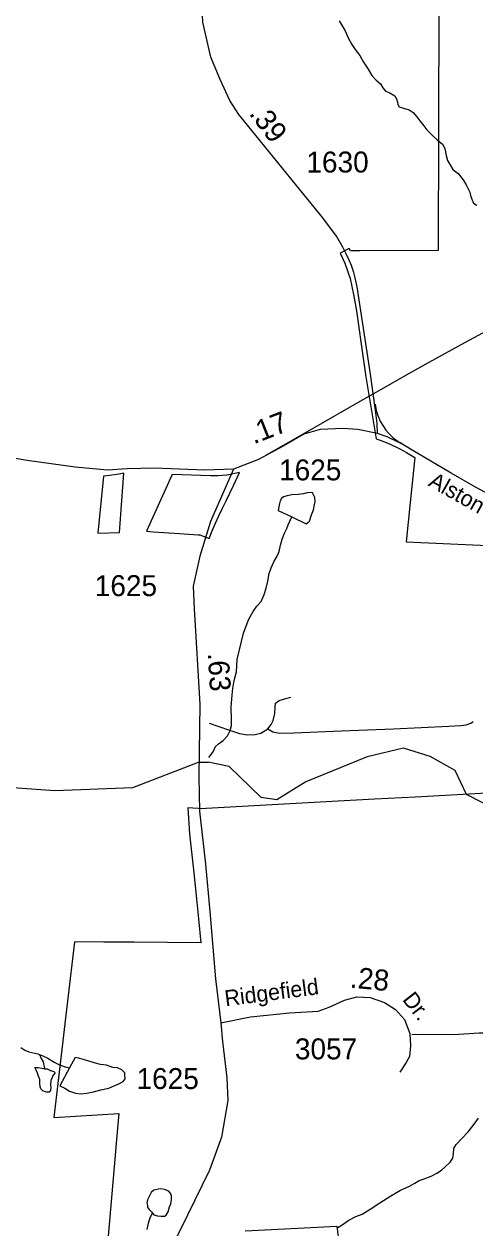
# Model space of a CAD drawing. Extents: x 2001466 to 2224147, y 644118 to 847247.
# Drawn here: x 2028679 to 2031371, y 756930 to 764118 of the extents above; entities that cross this region are included whole.
import ezdxf

# ---------------------------------------------------------------- set-up
doc = ezdxf.new("R2010")
doc.units = 0
for name, color, linetype in [('Exist Boundary Political City Limit New', 7, 'Continuous'), ('Exist Boundary Political City Limit New Hole', 7, 'Continuous'), ('Exist Hydrographic Creek Single Shore', 7, 'Continuous'), ('Exist Hydrographic Misc Water Feature', 7, 'Continuous'), ('Exist Road Non-System Type 51', 7, 'Continuous'), ('Exist Road Secondary Mileage Hundredths English Label', 7, 'Continuous'), ('Exist Road Secondary Type 51 Attributed', 7, 'Continuous'), ('Exist Road Secondary Type 51 Label', 7, 'Continuous'), ('Exist Road Secondary Type 51 Number Label', 7, 'Continuous'), ('Map Preparation Boundary City Limit Buffer Line', 7, 'Continuous'), ('Prop Road Primary Interstate Projected', 7, 'Continuous')]:
    doc.layers.add(name, color=color, linetype=linetype)

msp = doc.modelspace()

# ---------------------------------------------------------------- linework, layer by layer
at = {"layer": 'Exist Boundary Political City Limit New'}
for points in [[(2031155.8, 764249.4), (2031153.4, 763483.4), (2031151.8, 762766.4), (2030684.1, 762764.6), (2030627.2, 762764.4), (2030620, 762778.1), (2030566.8, 762750.4), (2030594.9, 762689.9), (2030625.8, 762598.4), (2030646.5, 762503.2), (2030662.8, 762405.4), (2030691.4, 762207.4), (2030720, 762010.7), (2030780.4, 761641.9), (2030810.5, 761632), (2030863.8, 761610.5), (2030919.1, 761583.7), (2030962.1, 761559.7), (2031012.4, 761530.7)], [(2031012.4, 761530.7), (2030984.6, 761261.2), (2030960.6, 761027.4), (2031579.4, 760999.1)], [(2031691.2, 759539.8), (2031016.2, 759502.8), (2030772.2, 759489.5), (2030518.2, 759475.4), (2030268.6, 759461.6), (2029766.2, 759434.1), (2029749.2, 759433.1), (2029657.4, 759438.6), (2029667.2, 759283.7), (2029691.9, 759049.9), (2029708, 758895.8), (2029720, 758775.6), (2029733.8, 758632.9), (2029336.9, 758635.6), (2029155.6, 758636.7), (2028980.2, 758637.8), (2028938.8, 758283.9), (2028933, 758234.3), (2028901.1, 757961.8), (2028857.5, 757588.8), (2029245.5, 757612.7), (2029229.9, 757435.8), (2029225.5, 757385.7), (2029181.1, 756880.7)], [(2030000, 756911.9), (2030546.6, 756940.8), (2030564.9, 756797)]]:
    msp.add_lwpolyline(points, dxfattribs=at)
at = {"layer": 'Exist Boundary Political City Limit New Hole'}
for points in [[(2029247.9, 761083.1), (2029273.9, 761436.4), (2029247, 761431.1), (2029189.5, 761421.8), (2029153.1, 761419), (2029120.1, 761077.6), (2029247.9, 761083.1)], [(2029929.8, 761362.9), (2029965.9, 761440.4), (2029892.4, 761424.6), (2029889.5, 761423.9), (2029837, 761420.3), (2029792.9, 761420.3), (2029562.8, 761428.4), (2029409.1, 761089.6), (2029410.9, 761089.6), (2029449.9, 761087.1), (2029607.6, 761076.5), (2029719.4, 761069.2), (2029728.5, 761068.7), (2029783.9, 761045.5), (2029801.9, 761091.8), (2029821.5, 761137.1), (2029842.4, 761182.1), (2029863.9, 761226.5), (2029886.2, 761271.6), (2029908.2, 761317.6), (2029929.8, 761362.9)]]:
    msp.add_lwpolyline(points, dxfattribs=at)
at = {"layer": 'Exist Hydrographic Creek Single Shore'}
for points in [[(2032759.2, 759034.9), (2032678.2, 759076.8), (2032295.2, 759137.2), (2031853.3, 759343), (2031495.3, 759429.1), (2031320.2, 759518), (2031253.1, 759660.5), (2031103.2, 759745.5), (2030945.1, 759794.7), (2030728.2, 759743.4), (2030362.2, 759593.3), (2030187.3, 759485.4), (2030095.2, 759500.4), (2029903.3, 759684.8), (2029778.2, 759710.3)], [(2028156.7, 759649.4), (2028387.3, 759574.6), (2028862.2, 759542), (2029328.3, 759558.7), (2029720.1, 759711.5), (2029778.2, 759710.3)]]:
    msp.add_lwpolyline(points, dxfattribs=at)
at = {"layer": 'Exist Hydrographic Misc Water Feature'}
for points in [[(2030560, 764136.9), (2030595.9, 764077.1), (2030613.6, 764034.9), (2030635.5, 763996.7), (2030655.4, 763966.8), (2030683.5, 763929.4), (2030705.4, 763891.2), (2030733.3, 763848.7), (2030755.2, 763810.6), (2030781.1, 763783), (2030807.1, 763761.1), (2030820.9, 763737), (2030836.9, 763717), (2030859, 763708.4), (2030893, 763688.8), (2030902.9, 763670.6), (2030908.8, 763650.8), (2030909.7, 763636.8), (2030918.7, 763624.3), (2030944.5, 763616.4), (2030978.8, 763606.7), (2031002.7, 763590.6), (2031024.5, 763564.7), (2031042.5, 763540.5), (2031066.5, 763510.6), (2031084.4, 763486.4), (2031120.2, 763450.4), (2031146.3, 763427.7), (2031176.2, 763400), (2031190.2, 763375.9), (2031200, 763334), (2031206.2, 763304.2), (2031224, 763273.6), (2031239.8, 763249.4), (2031269.9, 763225.9), (2031299.7, 763187.5), (2031317.5, 763157.6), (2031339.6, 763113.7), (2031343.5, 763093.9), (2031351.5, 763073.2), (2031363.2, 763049.2), (2031381.3, 763037.4)], [(2030278.5, 761174.9), (2030364, 761133.8), (2030382.3, 761149.8), (2030394.4, 761188.1), (2030406.5, 761218.2), (2030410.6, 761240.3), (2030416.7, 761266.4), (2030414.5, 761290.3), (2030404.4, 761311.8), (2030402.6, 761320), (2030390.5, 761320.2), (2030368.5, 761319.9), (2030346.8, 761312.1), (2030314.6, 761308.7), (2030278.5, 761306.2), (2030250.6, 761300.2), (2030228.7, 761294.9), (2030216.4, 761286.1), (2030208.6, 761270.7), (2030204.3, 761254.4), (2030200.6, 761236.4), (2030195.7, 761213.5), (2030278.5, 761174.9)], [(2029781.3, 759738.1), (2029807.7, 759772), (2029821.9, 759804.6), (2029839.7, 759820.5), (2029867.8, 759840.5), (2029893.8, 759868.7), (2029909.8, 759900.4), (2029917.8, 759930.6), (2029918, 759964.2), (2029916.2, 760042.1), (2029922.3, 760110.1), (2029926.4, 760150.2), (2029932.6, 760198.5), (2029946.9, 760250.7), (2029951, 760324.4), (2029977.3, 760432.2), (2029989.4, 760480.3), (2030003.3, 760518.5), (2030021.6, 760564.1), (2030047.8, 760610.4), (2030067.9, 760642.8), (2030093.7, 760670.1), (2030111.8, 760712.4), (2030123.9, 760750.7), (2030134.1, 760792.3), (2030142.1, 760838.1), (2030154.4, 760870.7), (2030170.4, 760906.5), (2030190.3, 760940.5), (2030202.4, 760968.1), (2030210.6, 761006.5), (2030220.7, 761042.3), (2030234.6, 761078.2), (2030246.9, 761106.7), (2030254.9, 761128.6), (2030264.8, 761150.6), (2030278.5, 761174.9)], [(2028659.4, 758007.3), (2028683.4, 757991.2), (2028707.4, 757981.6), (2028761.3, 757969.1), (2028770.3, 757965.6)], [(2028770.3, 757965.6), (2028795.4, 757955.3), (2028821.4, 757943.3), (2028859.1, 757918.7), (2028891.3, 757903.3), (2028925.4, 757892.7), (2028950.8, 757886.5)], [(2028770.3, 757965.6), (2028781.4, 757940.8), (2028793.3, 757920.8), (2028795.2, 757909.4), (2028799.3, 757892.9), (2028801.9, 757880.5)], [(2028950.8, 757886.5), (2028893, 757778.5), (2028922.9, 757764.8), (2028950.8, 757747.1), (2028986.7, 757734.8), (2029020.9, 757730.9), (2029054.8, 757735.1), (2029092.9, 757742.5), (2029136.8, 757754.7), (2029185, 757764.4), (2029220.6, 757780), (2029245, 757790.2), (2029270.9, 757804.5), (2029282.8, 757820.6), (2029280.9, 757842), (2029281.1, 757856.7), (2029263.1, 757874.3), (2029237, 757886.3), (2029209, 757888.6), (2029171, 757900.8), (2029135.1, 757906.5), (2029097.2, 757914.7), (2029059.3, 757926.9), (2029031.2, 757934.8), (2029005.3, 757942.8), (2028983.2, 757946.5), (2028950.8, 757886.5)], [(2028801.9, 757880.5), (2028817.1, 757879.4), (2028837.2, 757869.1), (2028857.1, 757863), (2028864.3, 757856.3), (2028850.9, 757839.3), (2028846.8, 757828.7), (2028838.8, 757809.2), (2028836.8, 757784.7), (2028838.8, 757769.1), (2028836.8, 757751), (2028828.8, 757741.4), (2028814.8, 757740.8), (2028792.9, 757747), (2028779, 757761.2), (2028774.6, 757772.8), (2028773, 757793.3), (2028773, 757815.5), (2028765, 757835.3), (2028759.1, 757853.5), (2028751.1, 757870.9), (2028743.1, 757887.5), (2028763.2, 757887.1), (2028795.2, 757881.5), (2028801.9, 757880.5)], [(2030547.3, 756927.8), (2030579.1, 756947.6), (2030617, 756976.4), (2030660.7, 756998.5), (2030697, 757012.5), (2030744.4, 757042.7), (2030802.2, 757079.2), (2030868.2, 757122.1), (2030925.9, 757154.6), (2030975.7, 757178.2), (2031011.6, 757197.2), (2031037.6, 757213), (2031067.5, 757223.1), (2031109.2, 757239.5), (2031143.2, 757256), (2031171.1, 757274.3), (2031191, 757291.9), (2031222.8, 757322.4), (2031238.6, 757346.7), (2031242.5, 757374.5), (2031244.3, 757404.8), (2031258, 757428.3), (2031291.9, 757463), (2031329.6, 757503.2), (2031367.1, 757549.1), (2031393, 757585.6)], [(2029445.8, 757017.5), (2029454.8, 757008.3), (2029474.9, 757002.2), (2029494.8, 757000.1), (2029516.9, 757000.5), (2029526.8, 757006.1), (2029538.7, 757026.3), (2029546.5, 757054.9), (2029556.3, 757074.3), (2029560.2, 757098.9), (2029560, 757118.6), (2029555.9, 757132.6), (2029544, 757148.4), (2029517.8, 757158.8), (2029491.7, 757162.6), (2029453.8, 757154.4), (2029437.8, 757141.5), (2029432, 757130.2), (2029423.8, 757113.9), (2029416.3, 757097.7), (2029412.4, 757079.7), (2029416.5, 757064), (2029416.5, 757051.7), (2029428.8, 757037.5), (2029440.7, 757025.8), (2029445.8, 757017.5)], [(2029413.4, 756921.4), (2029421.2, 756957.4), (2029432.9, 756991.5), (2029445.8, 757017.5)]]:
    msp.add_lwpolyline(points, dxfattribs=at)
at = {"layer": 'Exist Road Non-System Type 51'}
for points in [[(2030789.1, 761673.3), (2030786.5, 761732.8), (2030777.7, 761813.2), (2030745.9, 762041.3), (2030667.5, 762550), (2030655.8, 762603.2), (2030647.4, 762634.4), (2030633, 762677.4), (2030620.4, 762708.7), (2030601.8, 762746.6), (2030582.1, 762786.7)], [(2030134.7, 759910.3), (2030154.7, 759936.3), (2030166.8, 759960.2), (2030177, 760002), (2030179, 760042.2), (2030181.1, 760064.1), (2030201.2, 760079.9), (2030241.3, 760091.9), (2030271.2, 760099.9)], [(2029784.8, 759943.2), (2029898.6, 759904.9), (2029964.6, 759882.7), (2030010.6, 759874.6), (2030058.6, 759876.4), (2030092.6, 759884.3), (2030134.7, 759910.3)], [(2030134.7, 759910.3), (2030164.6, 759892.2), (2030204.6, 759884), (2030290.6, 759885.9), (2030574.7, 759897.1), (2030884.6, 759910.1), (2031214.7, 759925.2), (2031286.6, 759929.1), (2031318.7, 759933.1), (2031346.7, 759942.9), (2031360.7, 759952.8)], [(2030994.1, 758085.1), (2031059.9, 758086.8), (2031245.2, 758084), (2031396.9, 758095.2), (2031456.7, 758094.1)]]:
    msp.add_lwpolyline(points, dxfattribs=at)
at = {"layer": 'Exist Road Secondary Type 51 Attributed'}
for points in [[(2030582.1, 762786.7), (2030543.9, 762850.9), (2030462.3, 762960.1), (2030324, 763131.8), (2029960.6, 763578.8), (2029907, 763662.2), (2029850.4, 763787.4), (2029793.2, 763919.8), (2029746.2, 764128.6), (2029740.2, 764249), (2029745, 764413.3), (2029765.2, 764691.8), (2029765.2, 764788.5), (2029731.4, 764976.9), (2029693.8, 765150.8)], [(2029929.7, 761460), (2029757.5, 761455.2), (2029456.6, 761466.5), (2029294.1, 761463.3), (2029176.6, 761455.2), (2028983.5, 761471.3), (2028696.7, 761512.4), (2028287.2, 761580.8), (2027939.6, 761633.9), (2027585.2, 761675.8), (2027069.5, 761737), (2026890.9, 761745.1), (2026772.3, 761741.8)], [(2030789.1, 761673.3), (2030671.9, 761697.6), (2030583.4, 761704), (2030446.6, 761697.6), (2030350.1, 761668.6), (2030226.2, 761597.7), (2030078.1, 761518.8), (2029929.7, 761460)], [(2032799.3, 760613.3), (2032697.4, 760650.9), (2032567.9, 760723.3), (2032438.7, 760819.2), (2032300.3, 760917.4), (2032203.8, 760978.6), (2032113.7, 761018.8), (2031826.3, 761143.3), (2031792.1, 761158.4), (2031561.8, 761258.9), (2031458.9, 761306.3), (2031375, 761352.9), (2031228.6, 761436.4), (2031063, 761534.5), (2030996.8, 761573.7), (2030923.8, 761617.1), (2030909.3, 761624.1), (2030846, 761652.5), (2030789.1, 761673.3)], [(2029929.7, 761460), (2029872.6, 761328), (2029792.1, 761147.6), (2029727.7, 760941.5), (2029689.1, 760761.2), (2029695.6, 760625.9), (2029728.6, 760057.5), (2029722.1, 759626), (2029726.9, 759418.2), (2029763.1, 759102.6), (2029788.9, 758819.2), (2029821.1, 758416.6), (2029853.3, 758154.2)], [(2029853.3, 758154.2), (2030030.3, 758189.6), (2030263.6, 758213.8), (2030434.2, 758223.4), (2030500.1, 758247.6), (2030591.8, 758289.4), (2030665.9, 758308.8), (2030744.7, 758305.5), (2030830, 758274.9), (2030896, 758234.7), (2030950.7, 758173.5), (2030981.3, 758089.8), (2030986.5, 758016.5), (2030980.9, 757952.9), (2030960.7, 757916.7), (2030922.9, 757859.5)], [(2029853.3, 758154.2), (2029864.5, 758043.1), (2029890.3, 757825.7), (2029895.9, 757690.4), (2029857.3, 757471.4), (2029786.5, 757275), (2029654.5, 757006.1), (2029452.6, 756597.1), (2029282, 756223.5), (2029077.7, 755680.8), (2028990, 755408.7), (2028944.9, 755106), (2028919.2, 754877.3), (2028922.4, 754635.8), (2028957.8, 754352.4), (2028959.4, 754214.7)]]:
    msp.add_lwpolyline(points, dxfattribs=at)
at = {"layer": 'Map Preparation Boundary City Limit Buffer Line'}
for points in [[(2031155.8, 764249.4), (2031153.4, 763483.4), (2031151.8, 762766.4), (2030684.1, 762764.6), (2030627.2, 762764.4), (2030620, 762778.1), (2030566.8, 762750.4), (2030594.9, 762689.9), (2030625.8, 762598.4), (2030646.5, 762503.2), (2030662.8, 762405.4), (2030691.4, 762207.4), (2030720, 762010.7), (2030780.4, 761641.9), (2030810.5, 761632), (2030863.8, 761610.5), (2030919.1, 761583.7), (2030962.1, 761559.7), (2031012.4, 761530.7)], [(2031012.4, 761530.7), (2030984.6, 761261.2), (2030960.6, 761027.4), (2031579.4, 760999.1)], [(2029247.9, 761083.1), (2029273.9, 761436.4), (2029247, 761431.1), (2029189.5, 761421.8), (2029153.1, 761419), (2029120.1, 761077.6), (2029247.9, 761083.1)], [(2029929.8, 761362.9), (2029965.9, 761440.4), (2029892.4, 761424.6), (2029889.5, 761423.9), (2029837, 761420.3), (2029792.9, 761420.3), (2029562.8, 761428.4), (2029409.1, 761089.6), (2029410.9, 761089.6), (2029449.9, 761087.1), (2029607.6, 761076.5), (2029719.4, 761069.2), (2029728.5, 761068.7), (2029783.9, 761045.5), (2029801.9, 761091.8), (2029821.5, 761137.1), (2029842.4, 761182.1), (2029863.9, 761226.5), (2029886.2, 761271.6), (2029908.2, 761317.6), (2029929.8, 761362.9)], [(2031691.2, 759539.8), (2031016.2, 759502.8), (2030772.2, 759489.5), (2030518.2, 759475.4), (2030268.6, 759461.6), (2029766.2, 759434.1), (2029749.2, 759433.1), (2029657.4, 759438.6), (2029667.2, 759283.7), (2029691.9, 759049.9), (2029708, 758895.8), (2029720, 758775.6), (2029733.8, 758632.9), (2029336.9, 758635.6), (2029155.6, 758636.7), (2028980.2, 758637.8), (2028938.8, 758283.9), (2028933, 758234.3), (2028901.1, 757961.8), (2028857.5, 757588.8), (2029245.5, 757612.7), (2029229.9, 757435.8), (2029225.5, 757385.7), (2029181.1, 756880.7)], [(2030000, 756911.9), (2030546.6, 756940.8), (2030564.9, 756797)]]:
    msp.add_lwpolyline(points, dxfattribs=at)
at = {"layer": 'Prop Road Primary Interstate Projected'}
for points in [[(2030768, 761912.8), (2030809.8, 761936.5), (2030980.8, 762034.1), (2031096.7, 762098.8), (2031313.6, 762219.6), (2031518.1, 762328.8), (2031660.9, 762405.7), (2031799.3, 762481.7), (2031887.1, 762527.6), (2032237.3, 762716.5), (2032348.5, 762779.3)], [(2030126.2, 761545.8), (2030343.5, 761669.3), (2030474.4, 761745.7), (2030619.5, 761828.6), (2030742.2, 761898.3), (2030768, 761912.8)], [(2030774.5, 761848.4), (2030781, 761810.2), (2030790.8, 761781.5), (2030807.1, 761742.3), (2030824.1, 761714.9), (2030838.5, 761694.1), (2030854.1, 761674.5), (2030882.8, 761646.5), (2030903.7, 761630.8), (2030930.8, 761612.8)]]:
    msp.add_lwpolyline(points, dxfattribs=at)

# ---------------------------------------------------------------- texts
at = {"layer": 'Exist Road Secondary Mileage Hundredths English Label'}
for s, rotation, p in [('.39', 307.14056, (2030018.7, 763582.7)), ('.17', 21.45582, (2030050.1, 761608)), ('.63', 273.57486, (2029775.4, 760361.8)), ('.28', 354.71697, (2030621.4, 758365.2))]:
    msp.add_text(s, height=125, rotation=rotation, dxfattribs=at).set_placement(p)
at = {"layer": 'Exist Road Secondary Type 51 Label'}
for s, rotation, p in [('Alston', 330.6892, (2031087.3, 761364.1)), ('Ridgefield', 7.43427, (2029882.6, 758252.8)), ('Dr.', 307.98715, (2030933.7, 758292.2))]:
    msp.add_text(s, height=95, rotation=rotation, dxfattribs=at).set_placement(p)
at = {"layer": 'Exist Road Secondary Type 51 Number Label'}
for s, p in [('1630', (2030364.6, 763231.6)), ('1625', (2030201.6, 761393.4)), ('1625', (2029101.3, 760702.3)), ('3057', (2030296, 757936.4)), ('1625', (2029350.5, 757759.1))]:
    msp.add_text(s, height=125, dxfattribs=at).set_placement(p)

doc.saveas('drawing.dxf')
